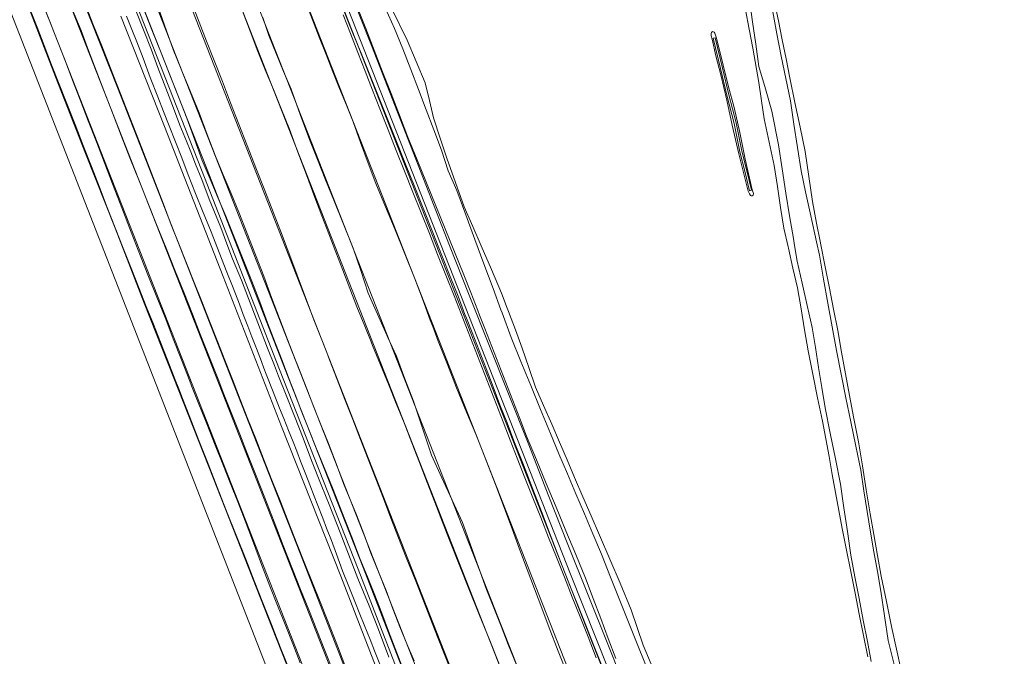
# Model space of a CAD drawing. Header units: metres. Extents: x 250001 to 257773, y 598992 to 609118.
# Tile 320 of 656: x 254521 to 254705, y 601299 to 601417. Entities that reach past the tile are written whole.
import ezdxf
from ezdxf.lldxf.tags import DXFTag

# ---------------------------------------------------------------- set-up
doc = ezdxf.new("R2010")
doc.units = ezdxf.units.M
for name, color, linetype, lineweight in [('B-WE-GR-BOUWLAND-GV', 252, 'Continuous', 13), ('B-WE-GR-GRAS-GV', 252, 'Continuous', 13), ('B-WE-GW-GRONDWERKLIJN_KRUIN-G', 252, 'Continuous', 18), ('B-WE-GW-GRONDWERKLIJN_TEEN-G', 90, 'Continuous', 18), ('B-WE-GW-TALUD_KRUIN-G', 252, 'Continuous', 18), ('B-WE-GW-WATERGANG_BODEM-G', 252, 'Continuous', 18), ('B-WE-GW-WATERGANG_INSTEEK-G', 90, 'Continuous', 18), ('B-WE-GW-WATERGANG_WATERLIJN-G', 252, 'Continuous', 18), ('B-WE-IE-TERREINAFSCHEIDING_KUNSTMATIG_HEKWERK-G', 252, 'IE-TERREINAFSCHEIDING-KUNSTMATIG', 18), ('B-WE-KG-GRENS_PERCEEL-G', 150, 'KG-PERCEEL', 18), ('B-WE-OG-WATER-GV', 252, 'Continuous', 18), ('B-WE-OG-WATER_SLOOT-GV', 252, 'Continuous', 18), ('B-WE-OG-WEG_ONVERHARD-G', 252, 'Continuous', 18), ('B-WE-VH-VERHARDING_GRASBETONSTEEN-GV', 252, 'Continuous', 18), ('X-XX-AL-REFERENTIE-G', 7, 'Continuous', 18)]:
    doc.layers.add(name, color=color, linetype=linetype, lineweight=lineweight)
doc.styles.get("Standard").update_dxf_attribs({"font": 'NLCS-ISO.ttf'})
doc.linetypes.add('IE-TERREINAFSCHEIDING-KUNSTMATIG', pattern='A,4,[82,NLCS.shx,S=0.75,R=90,X=0,Y=0],4,-2', length=10)
tags = doc.linetypes.add('KG-PERCEEL', pattern='A,5.5,-2,["P",Standard,S=1.8,R=0,X=-0.5,Y=-0.9],-2,5.5,-2,[5,NLCS.SHX,S=0.75,R=0,X=0,Y=0],-2', length=19).pattern_tags.tags
tags[6] = DXFTag(74, 10)

# ---------------------------------------------------------------- blocks, each defined once
blk = doc.blocks.new('BS2021-132-Xref-KAD-20210617')
at = {"layer": 'B-WE-KG-GRENS_PERCEEL-G', "flags": 128}
for points in [[(254561.45, 601499.009), (254570.113, 601456.102), (254574.256, 601440.507), (254624.049, 601313.835), (254680.934, 601170.803), (254690.139, 601158.223), (254705.651, 601155.41), (254710.427, 601156.428), (254755.751, 601149.879), (254782.74, 601129.041), (254796.087, 601099.845), (254820.389, 600959.644)], [(254801.776, 600858.814), (254762.397, 600852.866), (254756.258, 600895.412), (254750.533, 600937.557), (254737.32, 601022.067), (254727.452, 601078.516), (254725.453, 601090.494), (254720.35, 601094.385), (254648.891, 601095.128), (254644.605, 601098.718), (254496.87, 601477.198)]]:
    blk.add_lwpolyline(points, dxfattribs=at)
blk = doc.blocks.new('BS2021-132-Xref-inmeting-2d-20210906')
at = {"layer": 'B-WE-GW-GRONDWERKLIJN_KRUIN-G'}
for points in [[(254566.73, 601417.62), (254567.84, 601414.24), (254569.22, 601410.9), (254570.6, 601407.55), (254571.98, 601404.21), (254573.69, 601399.54), (254575.41, 601394.88), (254576.92, 601391.11), (254578.43, 601387.33), (254579.94, 601383.56), (254581.75, 601379.1), (254583.57, 601374.63), (254584.96, 601370.43), (254586.35, 601366.22), (254588.1, 601362.3), (254589.85, 601358.38), (254590.04, 601357.94), (254591.6, 601354.46), (254593.2, 601350.26), (254594.81, 601346.07), (254595.93, 601342.71), (254597.05, 601339.35), (254598.16, 601335.99), (254600.08, 601331.81), (254602, 601327.64), (254603.92, 601323.47), (254605.41, 601319.31), (254606.9, 601315.15), (254608.39, 601310.99), (254609.74, 601307.58), (254611.1, 601304.17), (254612.45, 601300.75), (254614.11, 601296.62)], [(254610.68, 601297.27), (254608.87, 601301.78), (254607.05, 601306.29), (254605.24, 601310.81), (254603.43, 601315.32), (254601.62, 601319.84), (254600.2, 601323.54), (254598.77, 601327.23), (254597.34, 601330.93), (254595.92, 601334.63), (254594.49, 601338.33), (254593.06, 601342.03), (254591.59, 601345.64), (254590.12, 601349.25), (254588.65, 601352.86), (254587.17, 601356.47), (254586.89, 601357.17), (254585.7, 601360.08), (254584.23, 601363.69), (254582.92, 601367.08), (254581.62, 601370.47), (254580.31, 601373.86), (254579.01, 601377.26), (254577.7, 601380.65), (254576.4, 601384.04), (254574.83, 601388.28), (254573.26, 601392.51), (254571.69, 601396.75), (254570.19, 601400.45), (254568.69, 601404.15), (254567.19, 601407.85), (254565.69, 601411.54), (254564.36, 601415.02), (254563.03, 601418.49)], [(254581.89, 601418.72), (254583.51, 601414.68), (254585.14, 601410.65), (254586.76, 601406.61), (254588.39, 601402.58), (254590.02, 601398.54), (254591.64, 601394.51), (254593.33, 601390.26), (254595.02, 601386), (254596.71, 601381.75), (254598.4, 601377.5), (254600.09, 601373.25), (254601.78, 601368.99), (254603.09, 601365.63), (254604.39, 601362.26), (254604.67, 601361.54), (254605.7, 601358.89), (254607, 601355.52), (254608.31, 601352.15), (254609.61, 601348.78), (254610.91, 601345.42), (254612.22, 601342.05), (254613.52, 601338.68), (254615.26, 601334.19), (254617, 601329.69), (254618.74, 601325.2), (254620.47, 601320.71), (254622.21, 601316.21), (254623.95, 601311.72), (254625.42, 601308.03), (254626.89, 601304.34), (254628.36, 601300.64), (254629.83, 601296.95)], [(254594.89, 601297.65), (254593.57, 601300.82), (254592.25, 601304), (254590.97, 601307.38), (254589.7, 601310.76), (254588.28, 601314.27), (254586.86, 601317.77), (254585.52, 601321.35), (254584.18, 601324.92), (254581.77, 601330.73), (254580.36, 601334.45), (254578.95, 601338.17), (254577.6, 601341.57), (254576.25, 601344.96), (254574.9, 601348.35), (254573.11, 601352.97), (254572.82, 601353.71), (254571.31, 601357.6), (254569.84, 601361.51), (254568.37, 601365.43), (254566.89, 601369.35), (254565.35, 601373.34), (254563.8, 601377.33), (254562.25, 601381.32), (254560.8, 601384.8), (254559.34, 601388.27), (254557.88, 601391.74), (254556.37, 601395.78), (254554.86, 601399.83), (254553.25, 601403.75), (254551.63, 601407.68), (254550.02, 601411.6), (254548.42, 601416.17), (254546.82, 601420.75)], [(254638.43, 601295.92), (254636.71, 601300.25), (254634.98, 601304.58), (254633.26, 601308.92), (254631.53, 601313.25), (254629.81, 601317.59), (254628.22, 601321.33), (254626.64, 601325.07), (254625.06, 601328.81), (254623.48, 601332.55), (254621.89, 601336.29), (254620.31, 601340.03), (254618.48, 601344.52), (254616.64, 601349), (254614.81, 601353.49), (254612.98, 601357.97), (254611.29, 601362.54), (254611.08, 601363.12), (254609.61, 601367.1), (254607.93, 601371.66), (254606.25, 601376.22), (254604.56, 601380.79), (254602.88, 601385.35), (254601.23, 601389.04), (254600.02, 601392.87), (254598.59, 601396.63), (254597.16, 601400.4), (254595.73, 601404.16), (254594.3, 601407.92), (254592.79, 601411.74), (254591.28, 601415.56), (254589.55, 601419.28)]]:
    blk.add_lwpolyline(points, dxfattribs=at)
at = {"layer": 'B-WE-GW-GRONDWERKLIJN_TEEN-G'}
for points in [[(254574.72, 601420.39), (254575.99, 601417.17), (254577.24, 601413.93), (254578.5, 601410.69), (254579.76, 601407.45), (254581.02, 601404.34), (254582.29, 601401.23), (254583.55, 601398.13), (254584.95, 601394.3), (254586.35, 601390.47), (254587.76, 601386.64), (254589.56, 601382.32), (254591.36, 601378.01), (254593.17, 601373.54), (254594.97, 601369.07), (254596.45, 601365.13), (254597.93, 601361.2), (254598.38, 601360), (254599.41, 601357.26), (254601.1, 601352.92), (254602.8, 601348.58), (254604.69, 601344.04), (254606.59, 601339.5), (254608.32, 601335.02), (254610.05, 601330.54), (254611.78, 601326.06), (254613.17, 601322.27), (254614.56, 601318.48), (254615.95, 601314.69), (254617.32, 601311.08), (254618.69, 601307.47), (254620.06, 601303.85), (254621.77, 601299.49), (254623.48, 601295.13)], [(254602.23, 601294.71), (254600.47, 601299.16), (254598.71, 601303.61), (254596.96, 601308.06), (254595.2, 601312.51), (254593.44, 601316.96), (254592.02, 601320.62), (254590.6, 601324.28), (254589.18, 601327.95), (254587.76, 601331.61), (254586.34, 601335.27), (254584.93, 601338.93), (254583.48, 601342.65), (254582.03, 601346.37), (254580.59, 601350.09), (254579.14, 601353.81), (254578.62, 601355.13), (254577.69, 601357.53), (254576.25, 601361.25), (254574.99, 601364.57), (254573.74, 601367.89), (254572.49, 601371.22), (254571.24, 601374.54), (254569.99, 601377.86), (254568.74, 601381.19), (254567.09, 601385.37), (254565.45, 601389.55), (254563.81, 601393.72), (254562.27, 601397.7), (254560.73, 601401.67), (254559.19, 601405.64), (254557.65, 601409.61), (254556.26, 601413.17), (254554.87, 601416.72), (254553.48, 601420.28)], [(254584.31, 601419.57), (254585.89, 601415.53), (254587.46, 601411.48), (254589.04, 601407.44), (254590.61, 601403.4), (254592.19, 601399.36), (254593.76, 601395.31), (254595.5, 601391.04), (254597.23, 601386.76), (254598.96, 601382.48), (254600.7, 601378.21), (254602.43, 601373.93), (254604.16, 601369.65), (254605.46, 601366.31), (254606.77, 601362.96), (254607.09, 601362.14), (254608.07, 601359.61), (254609.37, 601356.26), (254610.67, 601352.92), (254611.98, 601349.57), (254613.28, 601346.22), (254614.58, 601342.87), (254615.88, 601339.53), (254617.71, 601335.12), (254619.54, 601330.71), (254621.37, 601326.3), (254623.2, 601321.89), (254625.03, 601317.48), (254626.86, 601313.07), (254628.26, 601309.32), (254629.67, 601305.58), (254631.07, 601301.83), (254632.48, 601298.09)], [(254592.64, 601296.73), (254591.39, 601299.97), (254590.15, 601303.2), (254588.87, 601306.57), (254587.6, 601309.93), (254586.21, 601313.35), (254584.82, 601316.78), (254583.41, 601320.41), (254582, 601324.05), (254579.68, 601329.94), (254578.14, 601333.71), (254576.59, 601337.49), (254575.31, 601340.77), (254574.02, 601344.06), (254572.74, 601347.34), (254571.53, 601350.5), (254570.51, 601353.14), (254570.31, 601353.66), (254569.1, 601356.82), (254567.62, 601360.7), (254566.14, 601364.58), (254564.66, 601368.46), (254563.04, 601372.5), (254561.42, 601376.54), (254559.81, 601380.58), (254558.35, 601384.03), (254556.89, 601387.48), (254555.44, 601390.93), (254554.01, 601394.89), (254552.59, 601398.84), (254551.02, 601402.79), (254549.45, 601406.73), (254547.88, 601410.67), (254546.07, 601415.29), (254544.26, 601419.91)], [(254639.06, 601297.03), (254637.59, 601300.61), (254636.49, 601303.9), (254635.38, 601307.19), (254633.33, 601312.15), (254631.4, 601316.63), (254629.47, 601321.1), (254627.92, 601324.68), (254626.37, 601328.25), (254624.82, 601331.83), (254623.4, 601335.15), (254621.98, 601338.47), (254620.56, 601341.79), (254619.04, 601345.25), (254617.53, 601348.71), (254616.3, 601352.33), (254615.07, 601355.96), (254613.78, 601359.39), (254612.5, 601362.81), (254612.27, 601363.41), (254611.21, 601366.24), (254609.31, 601370.62), (254607.41, 601375.01), (254605.82, 601378.66), (254604.24, 601382.31), (254602.63, 601386.85), (254601.02, 601391.4), (254599.78, 601395.13), (254598.55, 601398.87), (254597.75, 601402.15), (254596.94, 601405.43), (254595.28, 601409.4), (254593.62, 601413.36), (254590.7, 601419.31)]]:
    blk.add_lwpolyline(points, dxfattribs=at)
at = {"layer": 'B-WE-GW-WATERGANG_BODEM-G'}
blk.add_lwpolyline([(254657.76, 601385.39), (254657.38, 601385.3), (254656.5, 601388.94), (254655.61, 601392.58), (254654.53, 601397.86), (254653.2, 601403.1), (254651.97, 601408.08), (254650.63, 601413.74), (254651, 601413.82), (254652.34, 601408.17), (254653.57, 601403.2), (254654.9, 601397.95), (254655.98, 601392.67), (254656.87, 601389.03), (254657.76, 601385.39)], dxfattribs=at)
at = {"layer": 'B-WE-GW-WATERGANG_INSTEEK-G'}
for points in [[(254670.56, 601375.93), (254669.91, 601379.26), (254669.11, 601383.32), (254668.43, 601387.96), (254667.76, 601392.61), (254666.81, 601397.18), (254665.85, 601401.75), (254664.9, 601406.33), (254664.2, 601409.87), (254663.49, 601413.42), (254662.79, 601416.97), (254662.01, 601420.69)], [(254656.66, 601419.03), (254657.34, 601415.44), (254658.02, 601411.85), (254659.15, 601405.46), (254659.65, 601402.08), (254660.15, 601398.7), (254661.07, 601394.35), (254661.99, 601389.99), (254662.59, 601386.1), (254663.18, 601382.21), (254663.78, 601378.33), (254664.58, 601374.85), (254664.64, 601374.61), (254665.5, 601370.9), (254666.36, 601367.19), (254667.01, 601363.28), (254667.65, 601359.37), (254668.3, 601355.46), (254669.19, 601351.09), (254670.09, 601346.72), (254670.99, 601342.35), (254671.6, 601339.04), (254672.21, 601335.74), (254672.82, 601332.43), (254673.44, 601329.06), (254674.07, 601325.69), (254674.69, 601322.32), (254675.48, 601318.32), (254676.27, 601314.32), (254677.06, 601310.32), (254677.85, 601306.36), (254678.65, 601302.39), (254679.45, 601298.43)], [(254685.7, 601295.61), (254684.79, 601299.83), (254683.88, 601304.05), (254682.9, 601308.74), (254681.92, 601313.44), (254681.24, 601317.32), (254680.57, 601321.21), (254679.89, 601325.09), (254679.16, 601329.56), (254678.44, 601334.03), (254677.71, 601338.5), (254676.86, 601342.83), (254676, 601347.15), (254675.28, 601351.18), (254674.55, 601355.21), (254673.83, 601359.24), (254673.05, 601363.21), (254672.28, 601367.17), (254671.5, 601371.14), (254670.7, 601375.2), (254670.56, 601375.93)], [(254560.8, 601350.75), (254559.64, 601353.73), (254558.22, 601357.37), (254556.8, 601361.02), (254555.38, 601364.66), (254553.95, 601368.23), (254552.52, 601371.81), (254551.1, 601375.39), (254549.67, 601378.97), (254548.19, 601382.81), (254546.71, 601386.66), (254545.23, 601390.5), (254543.75, 601394.35), (254541.96, 601398.95), (254540.16, 601403.54), (254538.37, 601408.14), (254536.72, 601412.29), (254535.07, 601416.44), (254533.42, 601420.59)], [(254523.34, 601419.2), (254524.65, 601415.8), (254525.97, 601412.4), (254527.38, 601408.79), (254528.8, 601405.19), (254530.21, 601401.59), (254531.74, 601397.66), (254533.26, 601393.74), (254534.79, 601389.81), (254536.27, 601386), (254537.75, 601382.18), (254539.23, 601378.37), (254540.71, 601374.61), (254542.2, 601370.85), (254543.68, 601367.09), (254545.01, 601363.75), (254546.33, 601360.41), (254547.66, 601357.07), (254549.02, 601353.57), (254550.38, 601350.07), (254551.05, 601348.35), (254551.74, 601346.58), (254553.1, 601343.08), (254554.8, 601338.73), (254556.51, 601334.38), (254558.21, 601330.03), (254559.98, 601325.58), (254561.75, 601321.12), (254563.53, 601316.66), (254565.12, 601312.58), (254566.72, 601308.51), (254568.32, 601304.43), (254570.03, 601300.11), (254571.74, 601295.8)], [(254582.39, 601295.89), (254580.62, 601300.49), (254578.85, 601305.1), (254577.42, 601308.66), (254575.99, 601312.22), (254574.56, 601315.79), (254573.12, 601319.35), (254571.55, 601323.35), (254569.99, 601327.35), (254568.42, 601331.35), (254566.85, 601335.35), (254565.4, 601339.04), (254563.95, 601342.72), (254562.5, 601346.4), (254561.05, 601350.09), (254560.8, 601350.75)], [(254657.15, 601385.24), (254656.29, 601388.72), (254655.43, 601392.2), (254654.19, 601397.5), (254653.19, 601402.18), (254652.04, 601406.9), (254651.15, 601410.43), (254650.46, 601413.55), (254650.28, 601414.2), (254650.27, 601414.64), (254650.33, 601414.8), (254650.51, 601414.96), (254650.81, 601414.85), (254650.95, 601414.68), (254651.23, 601413.74), (254652.5, 601408.69), (254653.49, 601404.66), (254654.51, 601400.81), (254655.57, 601396.13), (254656.61, 601391.17), (254657.92, 601385.46), (254658.13, 601384.8), (254658.1, 601384.47), (254657.89, 601384.34), (254657.73, 601384.33), (254657.56, 601384.44), (254657.39, 601384.73), (254657.15, 601385.24)]]:
    blk.add_lwpolyline(points, dxfattribs=at)
at = {"layer": 'B-WE-GW-WATERGANG_WATERLIJN-G'}
for points in [[(254669.88, 601375.8), (254669.57, 601377.23), (254668.71, 601381.17), (254667.86, 601385.11), (254667, 601389.04), (254666.34, 601393.38), (254665.68, 601397.72), (254665.02, 601402.06), (254664.17, 601406.22), (254663.32, 601410.37), (254662.46, 601414.53), (254661.65, 601419.32)], [(254657.37, 601420.91), (254657.96, 601416.77), (254658.56, 601412.63), (254659.15, 601408.49), (254660.37, 601404.33), (254661.58, 601400.16), (254662.79, 601393.88), (254663.47, 601389.37), (254664.15, 601384.86), (254664.86, 601380.64), (254665.57, 601376.41), (254665.79, 601375.07), (254666.27, 601372.19), (254667.21, 601368.06), (254668.15, 601363.94), (254669.08, 601359.81), (254669.68, 601356.07), (254670.28, 601352.34), (254670.88, 601348.6), (254671.48, 601344.86), (254672.44, 601340.1), (254673.41, 601335.34), (254674.38, 601330.58), (254675, 601326.17), (254675.63, 601321.76), (254676.25, 601317.35), (254677.03, 601313.33), (254677.81, 601309.31), (254678.58, 601305.29), (254679.36, 601301.27), (254680.09, 601297.56)], [(254684.41, 601296.72), (254683.22, 601301.44), (254682.55, 601306.05), (254681.89, 601310.67), (254681.23, 601314.34), (254680.58, 601318.01), (254679.92, 601321.68), (254679.32, 601325.52), (254678.71, 601329.37), (254678.11, 601333.21), (254677.18, 601337.72), (254676.25, 601342.22), (254675.32, 601346.73), (254674.48, 601351.12), (254673.63, 601355.51), (254672.79, 601359.91), (254672, 601364.37), (254671.21, 601368.83), (254670.43, 601373.3), (254669.88, 601375.8)], [(254553.44, 601348.94), (254553.1, 601349.81), (254551.57, 601353.76), (254550.04, 601357.7), (254548.5, 601361.65), (254546.97, 601365.48), (254545.44, 601369.31), (254543.91, 601373.13), (254542.18, 601377.61), (254540.46, 601382.09), (254538.73, 601386.57), (254537.22, 601390.49), (254535.72, 601394.42), (254534.21, 601398.34), (254532.71, 601402.27), (254531.29, 601405.91), (254529.87, 601409.55), (254528.45, 601413.2), (254527.03, 601416.84), (254525.61, 601420.33), (254524.19, 601423.81), (254522.77, 601427.3), (254521.39, 601430.87)], [(254531.1, 601419.43), (254532.85, 601415.19), (254534.26, 601411.46), (254535.68, 601407.72), (254537.1, 601403.99), (254538.72, 601399.8), (254540.34, 601395.61), (254541.96, 601391.42), (254543.66, 601387.18), (254545.36, 601382.94), (254547.06, 601378.71), (254548.7, 601374.61), (254550.34, 601370.51), (254551.98, 601366.41), (254553.63, 601362.31), (254555.08, 601358.58), (254556.54, 601354.86), (254558, 601351.13), (254558.38, 601350.16), (254559.45, 601347.4), (254560.93, 601343.67), (254562.41, 601339.95), (254563.89, 601336.22), (254565.37, 601332.5), (254567.09, 601328.06), (254568.82, 601323.62), (254570.54, 601319.19), (254572.26, 601314.75), (254573.77, 601310.96), (254575.28, 601307.18), (254576.79, 601303.39), (254578.3, 601299.61), (254579.97, 601295.4)], [(254573.71, 601297.32), (254572.29, 601300.88), (254570.87, 601304.45), (254569.45, 601308.01), (254568.04, 601311.58), (254566.5, 601315.64), (254564.97, 601319.7), (254563.44, 601323.76), (254562.05, 601327.29), (254560.65, 601330.83), (254559.26, 601334.36), (254557.87, 601337.89), (254556.28, 601341.86), (254554.69, 601345.84), (254553.44, 601348.94)]]:
    blk.add_lwpolyline(points, dxfattribs=at)
at = {"layer": 'B-WE-IE-TERREINAFSCHEIDING_KUNSTMATIG_HEKWERK-G'}
blk.add_lwpolyline([(254581.72, 601418.09), (254583.08, 601414.59), (254584.43, 601411.08), (254585.79, 601407.57), (254587.15, 601404.06), (254588.51, 601400.55), (254590.05, 601396.68), (254591.59, 601392.8), (254593.13, 601388.93), (254594.67, 601385.06), (254596.21, 601381.19), (254597.75, 601377.32), (254599.29, 601373.45), (254600.83, 601369.58), (254602.37, 601365.71), (254603.67, 601362.35), (254604.97, 601358.99), (254606.27, 601355.63), (254607.57, 601352.27), (254608.87, 601348.92), (254610.17, 601345.56), (254611.48, 601342.2), (254612.78, 601338.84), (254614.08, 601335.48), (254615.55, 601331.78), (254617.02, 601328.08), (254618.49, 601324.38), (254619.96, 601320.68), (254621.43, 601316.98), (254622.9, 601313.28), (254624.37, 601309.57), (254625.84, 601305.87), (254627.31, 601302.17), (254628.85, 601298.25)], dxfattribs=at)
at = {"layer": 'B-WE-OG-WEG_ONVERHARD-G'}
for points in [[(254541.34, 601417.83), (254542.29, 601415.38), (254543.25, 601413.06), (254544.41, 601410.03), (254545.75, 601406.41), (254547.17, 601402.82), (254548.23, 601400.08), (254549.27, 601397.4), (254550.45, 601394.41), (254551.62, 601391.44), (254552.81, 601388.26), (254554.19, 601384.8), (254555.51, 601381.56), (254557.09, 601377.66), (254558.6, 601373.78), (254560.03, 601370.13), (254561.17, 601367.2), (254562.38, 601364.19), (254563.09, 601362.23), (254563.92, 601360.09), (254564.7, 601358.1), (254565.57, 601355.9), (254566.46, 601353.48), (254566.93, 601352.26), (254567.37, 601351.11), (254568.67, 601347.81), (254569.85, 601344.77), (254570.66, 601342.83), (254571.53, 601340.59), (254572.38, 601338.52), (254573.03, 601336.76), (254573.76, 601334.87), (254574.75, 601332.44), (254575.47, 601330.46), (254576.3, 601328.36), (254576.97, 601326.61), (254577.89, 601324.27), (254578.57, 601322.38), (254579.5, 601320.14), (254580.42, 601317.55), (254581.55, 601314.46), (254582.74, 601311.51), (254583.89, 601308.73), (254584.8, 601306.39), (254585.59, 601304.42), (254586.75, 601301.65), (254587.56, 601299.53), (254588.62, 601296.75)], [(254543.2, 601418.58), (254544.47, 601415.32), (254545.89, 601411.71), (254547.16, 601408.3), (254548.35, 601405.22), (254549.91, 601401.22), (254551.29, 601397.51), (254552.49, 601394.52), (254553.28, 601392.57), (254554.2, 601390.27), (254555.34, 601387.39), (254556.74, 601383.76), (254558.9, 601378.46), (254560.02, 601375.39), (254561.1, 601372.62), (254562.73, 601368.66), (254564.06, 601365.2), (254565.79, 601360.71), (254567.62, 601355.94), (254568.87, 601352.74), (254569.64, 601350.75), (254571.05, 601347.18), (254572.6, 601343.26), (254574.25, 601339.21), (254575.8, 601335.04), (254577.59, 601330.47), (254579.2, 601326.48), (254581.12, 601321.58), (254582.7, 601317.55), (254584.41, 601313.04), (254586.53, 601307.92), (254588.25, 601303.54), (254590.17, 601298.38)]]:
    blk.add_lwpolyline(points, dxfattribs=at)
blk = doc.blocks.new('BS2021-132-Xref-BGT-GRIJS-20210617-aangepast')
at = {"layer": 'B-WE-GR-BOUWLAND-GV', "flags": 128}
blk.add_lwpolyline([(254630.013, 601148.037), (254623.614, 601164.365), (254601.537, 601220.156), (254594.253, 601238.783), (254586.866, 601257.368), (254583.208, 601266.675), (254575.798, 601285.252), (254568.44, 601303.85), (254561.15, 601322.474), (254557.445, 601331.762), (254550.151, 601350.385), (254544.593, 601364.317), (254539.211, 601378.319), (254533.663, 601392.256), (254528.087, 601406.547), (254513.997, 601442.921)], dxfattribs=at)
at = {"layer": 'B-WE-GR-GRAS-GV', "flags": 128}
for points in [[(254571.58, 601428.796), (254674.831, 601165.608), (254675.465, 601164.114), (254676.119, 601162.772), (254676.84, 601161.464), (254677.625, 601160.194), (254678.472, 601158.965), (254679.38, 601157.78), (254680.346, 601156.642), (254681.367, 601155.553), (254682.442, 601154.517), (254683.567, 601153.536), (254684.74, 601152.612), (254685.639, 601151.965), (254686.581, 601151.339)], [(254731.391, 601152.276), (254703.15, 601152.655), (254701.022, 601152.717), (254699.834, 601152.827), (254698.654, 601152.996), (254696.902, 601153.36), (254695.751, 601153.675), (254694.618, 601154.047), (254692.956, 601154.71), (254691.878, 601155.221), (254690.827, 601155.784), (254689.805, 601156.4), (254688.333, 601157.417), (254687.396, 601158.155), (254686.497, 601158.939), (254685.638, 601159.767), (254684.822, 601160.637), (254684.05, 601161.546), (254683.325, 601162.494), (254682.648, 601163.476), (254681.727, 601165.009), (254681.177, 601166.068), (254680.454, 601167.704), (254576.796, 601431.934)], [(254552.284, 601422.462), (254656.036, 601157.991), (254657.02, 601155.686), (254658.119, 601153.432), (254659.328, 601151.237)], [(254670.31, 601150.484), (254669.048, 601152.133), (254667.871, 601153.841), (254666.784, 601155.601), (254665.784, 601157.418), (254664.875, 601159.282), (254663.996, 601161.353), (254560.343, 601425.573)], [(254560.343, 601425.573), (254663.996, 601161.353), (254664.875, 601159.282), (254665.784, 601157.418), (254666.784, 601155.601), (254667.871, 601153.841), (254669.048, 601152.133), (254670.31, 601150.484)], [(254673.267, 601151.615), (254672.059, 601153.114), (254670.927, 601154.67), (254669.875, 601156.282), (254668.904, 601157.944), (254668.018, 601159.653), (254667.218, 601161.401), (254563.142, 601426.654)], [(254563.142, 601426.654), (254667.218, 601161.401), (254668.018, 601159.653), (254668.904, 601157.944), (254669.875, 601156.282), (254670.927, 601154.67), (254672.059, 601153.114), (254673.267, 601151.615)], [(254686.581, 601151.339), (254685.639, 601151.965), (254684.74, 601152.612), (254683.567, 601153.536), (254682.442, 601154.517), (254681.367, 601155.553), (254680.346, 601156.642), (254679.38, 601157.78), (254678.472, 601158.965), (254677.625, 601160.194), (254676.84, 601161.464), (254676.119, 601162.772), (254675.465, 601164.114), (254674.831, 601165.608), (254571.58, 601428.796)], [(254543.138, 601420.119), (254555.315, 601389.225), (254569.836, 601351.956), (254584.494, 601314.739), (254606.138, 601258.777), (254620.49, 601221.44), (254624.122, 601212.117), (254627.835, 601202.832), (254631.462, 601193.519), (254635.026, 601184.175), (254638.629, 601174.846), (254646.648, 601154.54), (254647.926, 601151.541)], [(254650.12, 601149.295), (254648.836, 601151.957), (254647.579, 601154.906), (254639.56, 601175.211), (254635.957, 601184.54), (254632.394, 601193.884), (254628.766, 601203.197), (254625.053, 601212.482), (254621.421, 601221.805), (254607.069, 601259.143), (254585.425, 601315.104), (254570.767, 601352.321), (254556.245, 601389.59), (254544.073, 601420.474)], [(254544.073, 601420.474), (254556.245, 601389.59), (254570.767, 601352.321), (254585.425, 601315.104), (254607.069, 601259.143), (254621.421, 601221.805), (254625.053, 601212.482), (254628.766, 601203.197), (254632.394, 601193.884), (254635.957, 601184.54), (254639.56, 601175.211), (254647.579, 601154.906), (254648.836, 601151.957), (254650.12, 601149.295)], [(254652.788, 601150.678), (254651.559, 601153.2), (254650.37, 601156.002), (254546.686, 601420.301)], [(254546.686, 601420.301), (254650.37, 601156.002), (254651.559, 601153.2), (254652.788, 601150.678)], [(254659.328, 601151.237), (254658.119, 601153.432), (254657.02, 601155.686), (254656.036, 601157.991), (254552.284, 601422.462)], [(254531.368, 601425.432), (254539.631, 601404.556), (254552.156, 601372.655), (254562.755, 601345.506), (254573.733, 601317.587), (254594, 601265.538), (254612.358, 601218.25), (254623.318, 601190.341), (254630.546, 601171.675), (254638.681, 601151.049)], [(254644.743, 601150.087), (254643.391, 601153.261), (254635.37, 601173.568), (254631.761, 601182.915), (254628.198, 601192.256), (254624.575, 601201.559), (254620.864, 601210.839), (254617.227, 601220.175), (254602.874, 601257.513), (254581.236, 601313.46), (254570.225, 601341.365), (254559.341, 601369.323), (254548.386, 601397.247), (254540.274, 601417.825)]]:
    blk.add_lwpolyline(points, dxfattribs=at)
at = {"layer": 'B-WE-GW-TALUD_KRUIN-G', "flags": 128}
for points in [[(254670.31, 601150.484), (254669.048, 601152.133), (254667.871, 601153.841), (254666.784, 601155.601), (254665.784, 601157.418), (254664.875, 601159.282), (254663.996, 601161.353), (254560.343, 601425.573)], [(254563.142, 601426.654), (254667.218, 601161.401), (254668.018, 601159.653), (254668.904, 601157.944), (254669.875, 601156.282), (254670.927, 601154.67), (254672.059, 601153.114), (254673.267, 601151.615)], [(254652.788, 601150.678), (254651.559, 601153.2), (254650.37, 601156.002), (254546.686, 601420.301)]]:
    blk.add_lwpolyline(points, dxfattribs=at)
at = {"layer": 'B-WE-OG-WATER-GV', "flags": 128}
blk.add_lwpolyline([(254578.915, 601432.752), (254586.957, 601412.379), (254601.476, 601375.121), (254605.149, 601365.81), (254616.297, 601337.951), (254619.888, 601328.624), (254623.551, 601319.335), (254631.007, 601300.773), (254638.393, 601282.187)], dxfattribs=at)
at = {"layer": 'B-WE-OG-WATER_SLOOT-GV', "flags": 128}
for points in [[(254576.796, 601431.934), (254680.454, 601167.704), (254681.177, 601166.068), (254681.727, 601165.009), (254682.648, 601163.476), (254683.325, 601162.494), (254684.05, 601161.546), (254684.822, 601160.637), (254685.638, 601159.767), (254686.497, 601158.939), (254687.396, 601158.155), (254688.333, 601157.417), (254689.805, 601156.4), (254690.827, 601155.784), (254691.878, 601155.221), (254692.956, 601154.71), (254694.618, 601154.047), (254695.751, 601153.675), (254696.902, 601153.36), (254698.654, 601152.996), (254699.834, 601152.827), (254701.022, 601152.717), (254703.15, 601152.655), (254731.391, 601152.276)], [(254638.393, 601282.187), (254631.007, 601300.773), (254623.551, 601319.335), (254619.888, 601328.624), (254616.297, 601337.951), (254605.149, 601365.81), (254601.476, 601375.121), (254586.957, 601412.379), (254578.915, 601432.752)], [(254513.997, 601442.921), (254528.087, 601406.547), (254533.663, 601392.256), (254539.211, 601378.319), (254544.593, 601364.317), (254550.151, 601350.385), (254557.445, 601331.762), (254561.15, 601322.474), (254568.44, 601303.85), (254575.798, 601285.252), (254583.208, 601266.675), (254586.866, 601257.368), (254594.253, 601238.783), (254601.537, 601220.156), (254623.614, 601164.365), (254630.013, 601148.037)], [(254638.681, 601151.049), (254630.546, 601171.675), (254623.318, 601190.341), (254612.358, 601218.25), (254594, 601265.538), (254573.733, 601317.587), (254562.755, 601345.506), (254552.156, 601372.655), (254539.631, 601404.556), (254531.368, 601425.432)], [(254632.451, 601148.249), (254518.172, 601439.545)], [(254520.814, 601445.493), (254636.493, 601150.695)], [(254636.493, 601150.695), (254520.814, 601445.493)], [(254518.172, 601439.545), (254632.451, 601148.249)]]:
    blk.add_lwpolyline(points, dxfattribs=at)
at = {"layer": 'B-WE-VH-VERHARDING_GRASBETONSTEEN-GV', "flags": 128}
for points in [[(254540.274, 601417.825), (254548.386, 601397.247), (254559.341, 601369.323), (254570.225, 601341.365), (254581.236, 601313.46), (254602.874, 601257.513), (254617.227, 601220.175), (254620.864, 601210.839), (254624.575, 601201.559), (254628.198, 601192.256), (254631.761, 601182.915), (254635.37, 601173.568), (254643.391, 601153.261), (254644.743, 601150.087)], [(254647.926, 601151.541), (254646.648, 601154.54), (254638.629, 601174.846), (254635.026, 601184.175), (254631.462, 601193.519), (254627.835, 601202.832), (254624.122, 601212.117), (254620.49, 601221.44), (254606.138, 601258.777), (254584.494, 601314.739), (254569.836, 601351.956), (254555.315, 601389.225), (254543.138, 601420.119)]]:
    blk.add_lwpolyline(points, dxfattribs=at)

msp = doc.modelspace()

# ---------------------------------------------------------------- block references
at = {"layer": 'X-XX-AL-REFERENTIE-G'}
for name in ['BS2021-132-Xref-BGT-GRIJS-20210617-aangepast', 'BS2021-132-Xref-KAD-20210617', 'BS2021-132-Xref-inmeting-2d-20210906']:
    msp.add_blockref(name, (0, 0), dxfattribs=at)

doc.saveas('drawing.dxf')
